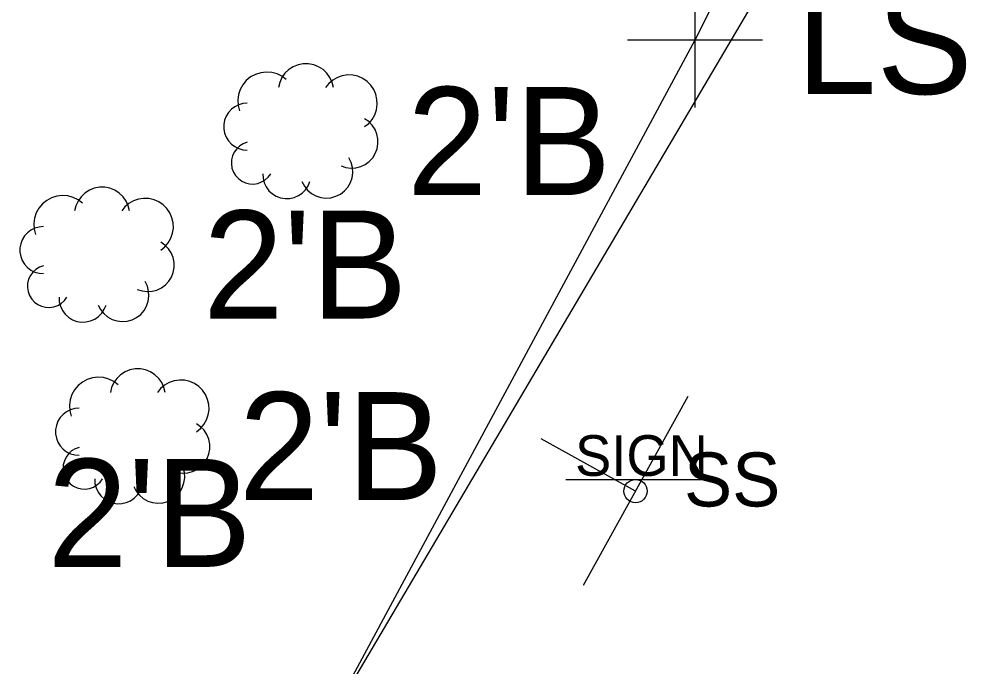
# Model space of a CAD drawing. Extents: x 1363693 to 1365209, y 422201 to 424153.
# Drawn here: x 1364118.05 to 1364132.26, y 422863.86 to 422873.45 of the extents above; entities that cross this region are included whole.
import ezdxf

# ---------------------------------------------------------------- set-up
doc = ezdxf.new("R2010")
doc.units = 0
for name, color, linetype in [('SN_X_Private', 7, 'Continuous'), ('SN_X_Public', 7, 'Continuous'), ('SV_X_Random_Point', 7, 'Continuous'), ('UT_X_FO', 7, 'Continuous'), ('VG_X_Cells', 7, 'Continuous'), ('VG_X_Flower_Bed', 7, 'Continuous'), ('VG_X_Text', 7, 'Continuous')]:
    doc.layers.add(name, color=color, linetype=linetype)

msp = doc.modelspace()

# ---------------------------------------------------------------- linework, layer by layer
at = {"layer": 'SN_X_Private'}
msp.add_line((1364126.154, 422866.635), (1364128.22, 422866.635), dxfattribs=at)
msp.add_circle((1364127.187, 422866.463), 0.172, dxfattribs=at)
at = {"layer": 'SN_X_Public'}
for p, q in [((1364127.962, 422867.863), (1364126.412, 422865.063)), ((1364127.187, 422866.463), (1364125.787, 422867.238))]:
    msp.add_line(p, q, dxfattribs=at)
at = {"layer": 'SV_X_Random_Point'}
for p, q in [((1364128.07, 422872.145), (1364128.07, 422874.145)), ((1364127.07, 422873.145), (1364129.07, 422873.145))]:
    msp.add_line(p, q, dxfattribs=at)
at = {"layer": 'UT_X_FO'}
msp.add_lwpolyline([(1364198.41, 423083.145), (1364202.916, 423079.215), (1364206.614, 423072.625), (1364206.927, 423065.384), (1364205.607, 423052.889), (1364202.652, 423033.176), (1364193.585, 423006.537), (1364182.955, 422981.103), (1364130.325, 422876.058), (1364040.63, 422724.214)], dxfattribs=at)
at = {"layer": 'VG_X_Cells'}
for points in [[(1364122.707, 422872.442), (1364122.688, 422872.517), (1364122.656, 422872.588), (1364122.611, 422872.652), (1364122.554, 422872.706), (1364122.489, 422872.748), (1364122.416, 422872.777), (1364122.34, 422872.792), (1364122.261, 422872.792), (1364122.185, 422872.777), (1364122.112, 422872.748), (1364122.047, 422872.706), (1364121.99, 422872.652), (1364121.945, 422872.588), (1364121.912, 422872.517), (1364121.894, 422872.442)], [(1364122.01, 422872.558), (1364121.945, 422872.607), (1364121.872, 422872.642), (1364121.793, 422872.664), (1364121.711, 422872.67), (1364121.63, 422872.66), (1364121.552, 422872.636), (1364121.481, 422872.597), (1364121.417, 422872.546), (1364121.365, 422872.483), (1364121.325, 422872.412), (1364121.299, 422872.335), (1364121.289, 422872.254), (1364121.294, 422872.172), (1364121.314, 422872.093)], [(1364123.171, 422871.861), (1364123.232, 422871.91), (1364123.282, 422871.969), (1364123.321, 422872.037), (1364123.346, 422872.111), (1364123.357, 422872.187), (1364123.354, 422872.265), (1364123.336, 422872.341), (1364123.305, 422872.412), (1364123.261, 422872.477), (1364123.206, 422872.532), (1364123.142, 422872.575), (1364123.071, 422872.607), (1364122.995, 422872.624), (1364122.917, 422872.627), (1364122.84, 422872.616), (1364122.767, 422872.591), (1364122.699, 422872.552), (1364122.64, 422872.502), (1364122.591, 422872.442)], [(1364121.43, 422872.209), (1364121.366, 422872.203), (1364121.304, 422872.186), (1364121.246, 422872.157), (1364121.195, 422872.118), (1364121.152, 422872.071), (1364121.118, 422872.016), (1364121.095, 422871.956), (1364121.083, 422871.893), (1364121.083, 422871.829), (1364121.095, 422871.766), (1364121.118, 422871.706), (1364121.152, 422871.651), (1364121.195, 422871.604), (1364121.246, 422871.565), (1364121.304, 422871.536), (1364121.366, 422871.519), (1364121.43, 422871.513)], [(1364122.823, 422871.28), (1364122.893, 422871.257), (1364122.967, 422871.247), (1364123.041, 422871.252), (1364123.113, 422871.27), (1364123.18, 422871.302), (1364123.239, 422871.346), (1364123.29, 422871.4), (1364123.329, 422871.463), (1364123.356, 422871.532), (1364123.369, 422871.605), (1364123.368, 422871.679), (1364123.353, 422871.752), (1364123.325, 422871.82), (1364123.284, 422871.882), (1364123.232, 422871.935), (1364123.171, 422871.977)], [(1364121.43, 422871.629), (1364121.372, 422871.608), (1364121.319, 422871.576), (1364121.274, 422871.534), (1364121.238, 422871.484), (1364121.212, 422871.429), (1364121.197, 422871.369), (1364121.195, 422871.308), (1364121.204, 422871.247), (1364121.225, 422871.189), (1364121.257, 422871.137), (1364121.299, 422871.091), (1364121.348, 422871.055), (1364121.404, 422871.029), (1364121.464, 422871.014), (1364121.525, 422871.011), (1364121.586, 422871.021), (1364121.644, 422871.042), (1364121.696, 422871.073), (1364121.742, 422871.115), (1364121.778, 422871.164)], [(1364122.242, 422871.048), (1364122.277, 422870.981), (1364122.325, 422870.921), (1364122.382, 422870.872), (1364122.449, 422870.835), (1364122.521, 422870.812), (1364122.596, 422870.803), (1364122.672, 422870.808), (1364122.745, 422870.829), (1364122.813, 422870.862), (1364122.873, 422870.909), (1364122.923, 422870.966), (1364122.961, 422871.032), (1364122.986, 422871.104), (1364122.996, 422871.179), (1364122.991, 422871.255), (1364122.972, 422871.328), (1364122.939, 422871.397)], [(1364121.662, 422871.164), (1364121.666, 422871.096), (1364121.683, 422871.03), (1364121.712, 422870.968), (1364121.752, 422870.912), (1364121.803, 422870.866), (1364121.861, 422870.83), (1364121.925, 422870.806), (1364121.993, 422870.795), (1364122.062, 422870.797), (1364122.128, 422870.812), (1364122.191, 422870.839), (1364122.247, 422870.878), (1364122.295, 422870.927), (1364122.333, 422870.985), (1364122.359, 422871.048)], [(1364119.685, 422870.613), (1364119.666, 422870.688), (1364119.634, 422870.759), (1364119.589, 422870.823), (1364119.532, 422870.877), (1364119.467, 422870.919), (1364119.394, 422870.948), (1364119.318, 422870.963), (1364119.239, 422870.963), (1364119.163, 422870.948), (1364119.09, 422870.919), (1364119.025, 422870.877), (1364118.968, 422870.823), (1364118.923, 422870.759), (1364118.89, 422870.688), (1364118.872, 422870.613)], [(1364118.988, 422870.729), (1364118.923, 422870.778), (1364118.85, 422870.813), (1364118.771, 422870.835), (1364118.689, 422870.841), (1364118.608, 422870.831), (1364118.53, 422870.807), (1364118.459, 422870.768), (1364118.395, 422870.717), (1364118.343, 422870.654), (1364118.303, 422870.583), (1364118.277, 422870.506), (1364118.267, 422870.425), (1364118.272, 422870.343), (1364118.292, 422870.264)], [(1364120.149, 422870.032), (1364120.21, 422870.081), (1364120.26, 422870.14), (1364120.299, 422870.208), (1364120.324, 422870.282), (1364120.335, 422870.358), (1364120.332, 422870.436), (1364120.314, 422870.512), (1364120.283, 422870.583), (1364120.239, 422870.648), (1364120.184, 422870.703), (1364120.12, 422870.746), (1364120.049, 422870.778), (1364119.973, 422870.795), (1364119.895, 422870.798), (1364119.818, 422870.787), (1364119.745, 422870.762), (1364119.677, 422870.723), (1364119.618, 422870.673), (1364119.569, 422870.613)], [(1364118.408, 422870.38), (1364118.344, 422870.374), (1364118.282, 422870.357), (1364118.224, 422870.328), (1364118.173, 422870.289), (1364118.13, 422870.242), (1364118.096, 422870.187), (1364118.073, 422870.127), (1364118.061, 422870.064), (1364118.061, 422870), (1364118.073, 422869.937), (1364118.096, 422869.877), (1364118.13, 422869.822), (1364118.173, 422869.775), (1364118.224, 422869.736), (1364118.282, 422869.707), (1364118.344, 422869.69), (1364118.408, 422869.684)], [(1364119.801, 422869.451), (1364119.871, 422869.428), (1364119.945, 422869.418), (1364120.019, 422869.423), (1364120.091, 422869.441), (1364120.158, 422869.473), (1364120.217, 422869.517), (1364120.268, 422869.571), (1364120.307, 422869.634), (1364120.334, 422869.703), (1364120.347, 422869.776), (1364120.346, 422869.85), (1364120.331, 422869.923), (1364120.303, 422869.991), (1364120.262, 422870.053), (1364120.21, 422870.106), (1364120.149, 422870.148)], [(1364118.408, 422869.8), (1364118.35, 422869.779), (1364118.297, 422869.747), (1364118.252, 422869.705), (1364118.216, 422869.655), (1364118.19, 422869.6), (1364118.175, 422869.54), (1364118.173, 422869.479), (1364118.182, 422869.418), (1364118.203, 422869.36), (1364118.235, 422869.308), (1364118.277, 422869.262), (1364118.326, 422869.226), (1364118.382, 422869.2), (1364118.442, 422869.185), (1364118.503, 422869.182), (1364118.564, 422869.192), (1364118.622, 422869.213), (1364118.674, 422869.244), (1364118.72, 422869.286), (1364118.756, 422869.335)], [(1364119.22, 422869.219), (1364119.255, 422869.152), (1364119.303, 422869.092), (1364119.36, 422869.043), (1364119.427, 422869.006), (1364119.499, 422868.983), (1364119.574, 422868.974), (1364119.65, 422868.979), (1364119.723, 422869), (1364119.791, 422869.033), (1364119.851, 422869.08), (1364119.901, 422869.137), (1364119.939, 422869.203), (1364119.964, 422869.275), (1364119.974, 422869.35), (1364119.969, 422869.426), (1364119.95, 422869.499), (1364119.917, 422869.568)], [(1364118.64, 422869.335), (1364118.644, 422869.267), (1364118.661, 422869.201), (1364118.69, 422869.139), (1364118.73, 422869.083), (1364118.781, 422869.037), (1364118.839, 422869.001), (1364118.903, 422868.977), (1364118.971, 422868.966), (1364119.04, 422868.968), (1364119.106, 422868.983), (1364119.169, 422869.01), (1364119.225, 422869.049), (1364119.273, 422869.098), (1364119.311, 422869.156), (1364119.337, 422869.219)], [(1364120.214, 422867.923), (1364120.195, 422867.998), (1364120.163, 422868.069), (1364120.118, 422868.133), (1364120.061, 422868.187), (1364119.996, 422868.229), (1364119.923, 422868.258), (1364119.847, 422868.273), (1364119.768, 422868.273), (1364119.692, 422868.258), (1364119.619, 422868.229), (1364119.554, 422868.187), (1364119.497, 422868.133), (1364119.452, 422868.069), (1364119.419, 422867.998), (1364119.401, 422867.923)], [(1364119.517, 422868.039), (1364119.452, 422868.088), (1364119.379, 422868.123), (1364119.3, 422868.145), (1364119.218, 422868.151), (1364119.137, 422868.141), (1364119.059, 422868.117), (1364118.988, 422868.078), (1364118.924, 422868.027), (1364118.872, 422867.964), (1364118.832, 422867.893), (1364118.806, 422867.816), (1364118.796, 422867.735), (1364118.801, 422867.653), (1364118.821, 422867.574)], [(1364120.678, 422867.342), (1364120.739, 422867.391), (1364120.789, 422867.45), (1364120.828, 422867.518), (1364120.853, 422867.592), (1364120.864, 422867.668), (1364120.861, 422867.746), (1364120.843, 422867.822), (1364120.812, 422867.893), (1364120.768, 422867.958), (1364120.713, 422868.013), (1364120.649, 422868.056), (1364120.578, 422868.088), (1364120.502, 422868.105), (1364120.424, 422868.108), (1364120.347, 422868.097), (1364120.274, 422868.072), (1364120.206, 422868.033), (1364120.147, 422867.983), (1364120.098, 422867.923)], [(1364118.937, 422867.69), (1364118.873, 422867.684), (1364118.811, 422867.667), (1364118.753, 422867.638), (1364118.702, 422867.599), (1364118.659, 422867.552), (1364118.625, 422867.497), (1364118.602, 422867.437), (1364118.59, 422867.374), (1364118.59, 422867.31), (1364118.602, 422867.247), (1364118.625, 422867.187), (1364118.659, 422867.132), (1364118.702, 422867.085), (1364118.753, 422867.046), (1364118.811, 422867.017), (1364118.873, 422867), (1364118.937, 422866.994)], [(1364120.33, 422866.761), (1364120.4, 422866.738), (1364120.474, 422866.728), (1364120.548, 422866.733), (1364120.62, 422866.751), (1364120.687, 422866.783), (1364120.746, 422866.827), (1364120.797, 422866.881), (1364120.836, 422866.944), (1364120.863, 422867.013), (1364120.876, 422867.086), (1364120.875, 422867.16), (1364120.86, 422867.233), (1364120.832, 422867.301), (1364120.791, 422867.363), (1364120.739, 422867.416), (1364120.678, 422867.458)], [(1364118.937, 422867.11), (1364118.879, 422867.089), (1364118.826, 422867.057), (1364118.781, 422867.015), (1364118.745, 422866.965), (1364118.719, 422866.91), (1364118.704, 422866.85), (1364118.702, 422866.789), (1364118.711, 422866.728), (1364118.732, 422866.67), (1364118.764, 422866.618), (1364118.806, 422866.572), (1364118.855, 422866.536), (1364118.911, 422866.51), (1364118.971, 422866.495), (1364119.032, 422866.492), (1364119.093, 422866.502), (1364119.151, 422866.523), (1364119.203, 422866.554), (1364119.249, 422866.596), (1364119.285, 422866.645)], [(1364119.749, 422866.529), (1364119.784, 422866.462), (1364119.832, 422866.402), (1364119.889, 422866.353), (1364119.956, 422866.316), (1364120.028, 422866.293), (1364120.103, 422866.284), (1364120.179, 422866.289), (1364120.252, 422866.31), (1364120.32, 422866.343), (1364120.38, 422866.39), (1364120.43, 422866.447), (1364120.468, 422866.513), (1364120.493, 422866.585), (1364120.503, 422866.66), (1364120.498, 422866.736), (1364120.479, 422866.809), (1364120.446, 422866.878)], [(1364119.169, 422866.645), (1364119.173, 422866.577), (1364119.19, 422866.511), (1364119.219, 422866.449), (1364119.259, 422866.393), (1364119.31, 422866.347), (1364119.368, 422866.311), (1364119.432, 422866.287), (1364119.5, 422866.276), (1364119.569, 422866.278), (1364119.635, 422866.293), (1364119.698, 422866.32), (1364119.754, 422866.359), (1364119.802, 422866.408), (1364119.84, 422866.466), (1364119.866, 422866.529)]]:
    msp.add_lwpolyline(points, dxfattribs=at)
at = {"layer": 'VG_X_Flower_Bed'}
for p, q in [((1364128.07, 422873.145), (1364139.267, 422895.428)), ((1364116.235, 422851.18), (1364128.07, 422873.145))]:
    msp.add_line(p, q, dxfattribs=at)

# ---------------------------------------------------------------- texts
at = {"layer": 'SN_X_Private'}
for s, height, p in [('SIGN', 0.6026, (1364126.29, 422866.688)), ('SS', 0.8, (1364127.906, 422866.235))]:
    msp.add_text(s, height=height, dxfattribs=at).set_placement(p)
at = {"layer": 'SV_X_Random_Point'}
msp.add_text('LS C', height=1.6, dxfattribs=at).set_placement((1364129.57, 422872.345))
at = {"layer": 'VG_X_Text'}
for p in [(1364123.8, 422870.848), (1364120.778, 422869.019), (1364121.307, 422866.329), (1364118.469, 422865.34)]:
    msp.add_text("2'B", height=1.6, dxfattribs=at).set_placement(p)

doc.saveas('drawing.dxf')
